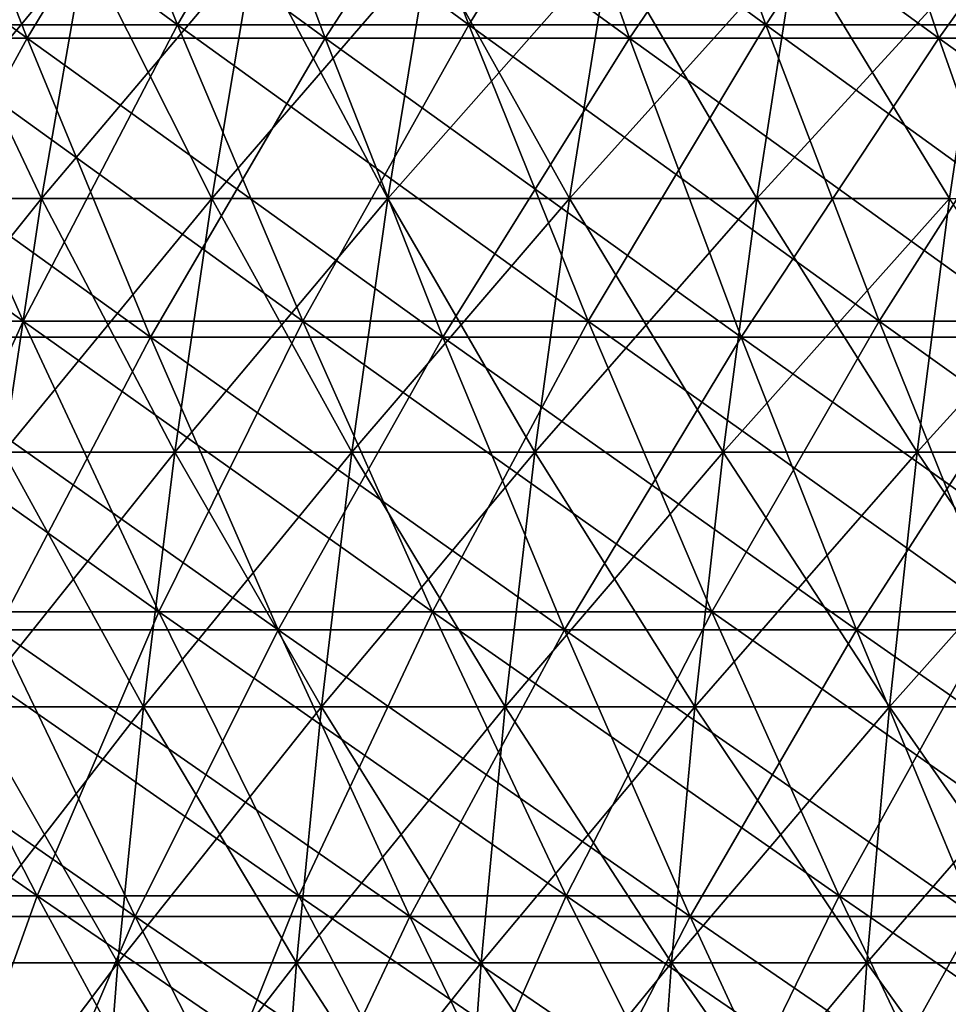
# Model space of a CAD drawing. Header units: millimetres. Extents: x -125 to 125, y -45 to 4025.
# Tile 263 of 656: x -56 to -48, y 3943 to 3952. Entities that reach past the tile are written whole.
import ezdxf

# ---------------------------------------------------------------- set-up
doc = ezdxf.new("R2010")
doc.units = ezdxf.units.MM
doc.header["$LTSCALE"] = 6.999206
for name, color, linetype in [('21', 7, 'CONTINUOUS'), ('22', 7, 'CONTINUOUS'), ('23', 7, 'CONTINUOUS'), ('24', 7, 'CONTINUOUS'), ('26', 7, 'CONTINUOUS'), ('27', 7, 'CONTINUOUS')]:
    doc.layers.add(name, color=color, linetype=linetype)

msp = doc.modelspace()

# ---------------------------------------------------------------- linework, layer by layer
at = {"layer": '21', "color": 7, "linetype": 'CONTINUOUS'}
for points in [[(-58.3971, 3951.4519, 82.4952), (-55.829, 3951.4519, 84.2544), (-59.4908, 3954.1261, 84.0401), (-58.3971, 3951.4519, 82.4952)], [(-59.4908, 3954.1261, 84.0401), (-55.829, 3951.4519, 84.2544), (-56.8745, 3954.1261, 85.8323), (-59.4908, 3954.1261, 84.0401)], [(-55.829, 3951.4519, 84.2544), (-53.2079, 3951.4519, 85.9337), (-56.8745, 3954.1261, 85.8323), (-55.829, 3951.4519, 84.2544)], [(-56.8745, 3954.1261, 85.8323), (-53.2079, 3951.4519, 85.9337), (-54.2044, 3954.1261, 87.543), (-56.8745, 3954.1261, 85.8323)], [(-53.2079, 3951.4519, 85.9337), (-50.5363, 3951.4519, 87.5315), (-54.2044, 3954.1261, 87.543), (-53.2079, 3951.4519, 85.9337)], [(-54.2044, 3954.1261, 87.543), (-50.5363, 3951.4519, 87.5315), (-51.4828, 3954.1261, 89.1708), (-54.2044, 3954.1261, 87.543)], [(-50.5363, 3951.4519, 87.5315), (-47.8168, 3951.4519, 89.0462), (-51.4828, 3954.1261, 89.1708), (-50.5363, 3951.4519, 87.5315)], [(-51.4828, 3954.1261, 89.1708), (-47.8168, 3951.4519, 89.0462), (-48.7123, 3954.1261, 90.7139), (-51.4828, 3954.1261, 89.1708)], [(-47.8168, 3951.4519, 89.0462), (-45.0519, 3951.4519, 90.4765), (-48.7123, 3954.1261, 90.7139), (-47.8168, 3951.4519, 89.0462)], [(-48.7123, 3954.1261, 90.7139), (-45.0519, 3951.4519, 90.4765), (-45.8957, 3954.1261, 92.1709), (-48.7123, 3954.1261, 90.7139)], [(-57.2633, 3948.8281, 80.8935), (-54.745, 3948.8281, 82.6186), (-58.3971, 3951.4519, 82.4952), (-57.2633, 3948.8281, 80.8935)], [(-58.3971, 3951.4519, 82.4952), (-54.745, 3948.8281, 82.6186), (-55.829, 3951.4519, 84.2544), (-58.3971, 3951.4519, 82.4952)], [(-54.745, 3948.8281, 82.6186), (-52.1748, 3948.8281, 84.2653), (-55.829, 3951.4519, 84.2544), (-54.745, 3948.8281, 82.6186)], [(-55.829, 3951.4519, 84.2544), (-52.1748, 3948.8281, 84.2653), (-53.2079, 3951.4519, 85.9337), (-55.829, 3951.4519, 84.2544)], [(-52.1748, 3948.8281, 84.2653), (-49.5551, 3948.8281, 85.832), (-53.2079, 3951.4519, 85.9337), (-52.1748, 3948.8281, 84.2653)], [(-53.2079, 3951.4519, 85.9337), (-49.5551, 3948.8281, 85.832), (-50.5363, 3951.4519, 87.5315), (-53.2079, 3951.4519, 85.9337)], [(-49.5551, 3948.8281, 85.832), (-46.8884, 3948.8281, 87.3174), (-50.5363, 3951.4519, 87.5315), (-49.5551, 3948.8281, 85.832)], [(-50.5363, 3951.4519, 87.5315), (-46.8884, 3948.8281, 87.3174), (-47.8168, 3951.4519, 89.0462), (-50.5363, 3951.4519, 87.5315)], [(-46.8884, 3948.8281, 87.3174), (-44.1773, 3948.8281, 88.7199), (-47.8168, 3951.4519, 89.0462), (-46.8884, 3948.8281, 87.3174)], [(-47.8168, 3951.4519, 89.0462), (-44.1773, 3948.8281, 88.7199), (-45.0519, 3951.4519, 90.4765), (-47.8168, 3951.4519, 89.0462)], [(-56.0902, 3946.2567, 79.2363), (-53.6235, 3946.2567, 80.926), (-57.2633, 3948.8281, 80.8935), (-56.0902, 3946.2567, 79.2363)], [(-57.2633, 3948.8281, 80.8935), (-53.6235, 3946.2567, 80.926), (-54.745, 3948.8281, 82.6186), (-57.2633, 3948.8281, 80.8935)], [(-53.6235, 3946.2567, 80.926), (-51.106, 3946.2567, 82.539), (-54.745, 3948.8281, 82.6186), (-53.6235, 3946.2567, 80.926)], [(-54.745, 3948.8281, 82.6186), (-51.106, 3946.2567, 82.539), (-52.1748, 3948.8281, 84.2653), (-54.745, 3948.8281, 82.6186)], [(-51.106, 3946.2567, 82.539), (-48.5399, 3946.2567, 84.0736), (-52.1748, 3948.8281, 84.2653), (-51.106, 3946.2567, 82.539)], [(-52.1748, 3948.8281, 84.2653), (-48.5399, 3946.2567, 84.0736), (-49.5551, 3948.8281, 85.832), (-52.1748, 3948.8281, 84.2653)], [(-48.5399, 3946.2567, 84.0736), (-45.9279, 3946.2567, 85.5285), (-49.5551, 3948.8281, 85.832), (-48.5399, 3946.2567, 84.0736)], [(-49.5551, 3948.8281, 85.832), (-45.9279, 3946.2567, 85.5285), (-46.8884, 3948.8281, 87.3174), (-49.5551, 3948.8281, 85.832)], [(-57.2399, 3943.7394, 75.7979), (-54.8785, 3943.7394, 77.5246), (-58.5037, 3946.2567, 77.4714), (-57.2399, 3943.7394, 75.7979)], [(-58.5037, 3946.2567, 77.4714), (-54.8785, 3943.7394, 77.5246), (-56.0902, 3946.2567, 79.2363), (-58.5037, 3946.2567, 77.4714)], [(-54.8785, 3943.7394, 77.5246), (-52.4651, 3943.7394, 79.1778), (-56.0902, 3946.2567, 79.2363), (-54.8785, 3943.7394, 77.5246)], [(-56.0902, 3946.2567, 79.2363), (-52.4651, 3943.7394, 79.1778), (-53.6235, 3946.2567, 80.926), (-56.0902, 3946.2567, 79.2363)], [(-52.4651, 3943.7394, 79.1778), (-50.002, 3943.7394, 80.7559), (-53.6235, 3946.2567, 80.926), (-52.4651, 3943.7394, 79.1778)], [(-53.6235, 3946.2567, 80.926), (-50.002, 3943.7394, 80.7559), (-51.106, 3946.2567, 82.539), (-53.6235, 3946.2567, 80.926)], [(-50.002, 3943.7394, 80.7559), (-47.4914, 3943.7394, 82.2575), (-51.106, 3946.2567, 82.539), (-50.002, 3943.7394, 80.7559)], [(-51.106, 3946.2567, 82.539), (-47.4914, 3943.7394, 82.2575), (-48.5399, 3946.2567, 84.0736), (-51.106, 3946.2567, 82.539)], [(-47.4914, 3943.7394, 82.2575), (-44.9357, 3943.7394, 83.6809), (-48.5399, 3946.2567, 84.0736), (-47.4914, 3943.7394, 82.2575)], [(-48.5399, 3946.2567, 84.0736), (-44.9357, 3943.7394, 83.6809), (-45.9279, 3946.2567, 85.5285), (-48.5399, 3946.2567, 84.0736)], [(-55.9368, 3941.2779, 74.0722), (-53.6292, 3941.2779, 75.7597), (-57.2399, 3943.7394, 75.7979), (-55.9368, 3941.2779, 74.0722)], [(-57.2399, 3943.7394, 75.7979), (-53.6292, 3941.2779, 75.7597), (-54.8785, 3943.7394, 77.5246), (-57.2399, 3943.7394, 75.7979)], [(-53.6292, 3941.2779, 75.7597), (-51.2707, 3941.2779, 77.3753), (-54.8785, 3943.7394, 77.5246), (-53.6292, 3941.2779, 75.7597)], [(-54.8785, 3943.7394, 77.5246), (-51.2707, 3941.2779, 77.3753), (-52.4651, 3943.7394, 79.1778), (-54.8785, 3943.7394, 77.5246)], [(-51.2707, 3941.2779, 77.3753), (-48.8636, 3941.2779, 78.9175), (-52.4651, 3943.7394, 79.1778), (-51.2707, 3941.2779, 77.3753)], [(-52.4651, 3943.7394, 79.1778), (-48.8636, 3941.2779, 78.9175), (-50.002, 3943.7394, 80.7559), (-52.4651, 3943.7394, 79.1778)], [(-48.8636, 3941.2779, 78.9175), (-46.4102, 3941.2779, 80.3848), (-50.002, 3943.7394, 80.7559), (-48.8636, 3941.2779, 78.9175)], [(-50.002, 3943.7394, 80.7559), (-46.4102, 3941.2779, 80.3848), (-47.4914, 3943.7394, 82.2575), (-50.002, 3943.7394, 80.7559)]]:
    msp.add_3dface(points, dxfattribs=at)
at = {"layer": '22', "color": 7, "linetype": 'CONTINUOUS'}
for points in [[(-55.829, 3951.4519, -84.2544), (-58.3971, 3951.4519, -82.4952), (-56.8745, 3954.1261, -85.8323), (-55.829, 3951.4519, -84.2544)], [(-54.2044, 3954.1261, -87.543), (-55.829, 3951.4519, -84.2544), (-56.8745, 3954.1261, -85.8323), (-54.2044, 3954.1261, -87.543)], [(-53.2079, 3951.4519, -85.9337), (-55.829, 3951.4519, -84.2544), (-54.2044, 3954.1261, -87.543), (-53.2079, 3951.4519, -85.9337)], [(-51.4828, 3954.1261, -89.1708), (-53.2079, 3951.4519, -85.9337), (-54.2044, 3954.1261, -87.543), (-51.4828, 3954.1261, -89.1708)], [(-50.5363, 3951.4519, -87.5315), (-53.2079, 3951.4519, -85.9337), (-51.4828, 3954.1261, -89.1708), (-50.5363, 3951.4519, -87.5315)], [(-48.7123, 3954.1261, -90.7139), (-50.5363, 3951.4519, -87.5315), (-51.4828, 3954.1261, -89.1708), (-48.7123, 3954.1261, -90.7139)], [(-47.8168, 3951.4519, -89.0462), (-50.5363, 3951.4519, -87.5315), (-48.7123, 3954.1261, -90.7139), (-47.8168, 3951.4519, -89.0462)], [(-45.8957, 3954.1261, -92.1709), (-47.8168, 3951.4519, -89.0462), (-48.7123, 3954.1261, -90.7139), (-45.8957, 3954.1261, -92.1709)], [(-45.0519, 3951.4519, -90.4765), (-47.8168, 3951.4519, -89.0462), (-45.8957, 3954.1261, -92.1709), (-45.0519, 3951.4519, -90.4765)], [(-55.829, 3951.4519, -84.2544), (-57.2633, 3948.8281, -80.8935), (-58.3971, 3951.4519, -82.4952), (-55.829, 3951.4519, -84.2544)], [(-54.745, 3948.8281, -82.6186), (-57.2633, 3948.8281, -80.8935), (-55.829, 3951.4519, -84.2544), (-54.745, 3948.8281, -82.6186)], [(-53.2079, 3951.4519, -85.9337), (-54.745, 3948.8281, -82.6186), (-55.829, 3951.4519, -84.2544), (-53.2079, 3951.4519, -85.9337)], [(-52.1748, 3948.8281, -84.2653), (-54.745, 3948.8281, -82.6186), (-53.2079, 3951.4519, -85.9337), (-52.1748, 3948.8281, -84.2653)], [(-50.5363, 3951.4519, -87.5315), (-52.1748, 3948.8281, -84.2653), (-53.2079, 3951.4519, -85.9337), (-50.5363, 3951.4519, -87.5315)], [(-49.5551, 3948.8281, -85.832), (-52.1748, 3948.8281, -84.2653), (-50.5363, 3951.4519, -87.5315), (-49.5551, 3948.8281, -85.832)], [(-47.8168, 3951.4519, -89.0462), (-49.5551, 3948.8281, -85.832), (-50.5363, 3951.4519, -87.5315), (-47.8168, 3951.4519, -89.0462)], [(-46.8884, 3948.8281, -87.3174), (-49.5551, 3948.8281, -85.832), (-47.8168, 3951.4519, -89.0462), (-46.8884, 3948.8281, -87.3174)], [(-45.0519, 3951.4519, -90.4765), (-46.8884, 3948.8281, -87.3174), (-47.8168, 3951.4519, -89.0462), (-45.0519, 3951.4519, -90.4765)], [(-54.745, 3948.8281, -82.6186), (-56.0902, 3946.2567, -79.2363), (-57.2633, 3948.8281, -80.8935), (-54.745, 3948.8281, -82.6186)], [(-53.6235, 3946.2567, -80.926), (-56.0902, 3946.2567, -79.2363), (-54.745, 3948.8281, -82.6186), (-53.6235, 3946.2567, -80.926)], [(-52.1748, 3948.8281, -84.2653), (-53.6235, 3946.2567, -80.926), (-54.745, 3948.8281, -82.6186), (-52.1748, 3948.8281, -84.2653)], [(-51.106, 3946.2567, -82.539), (-53.6235, 3946.2567, -80.926), (-52.1748, 3948.8281, -84.2653), (-51.106, 3946.2567, -82.539)], [(-49.5551, 3948.8281, -85.832), (-51.106, 3946.2567, -82.539), (-52.1748, 3948.8281, -84.2653), (-49.5551, 3948.8281, -85.832)], [(-48.5399, 3946.2567, -84.0736), (-51.106, 3946.2567, -82.539), (-49.5551, 3948.8281, -85.832), (-48.5399, 3946.2567, -84.0736)], [(-46.8884, 3948.8281, -87.3174), (-48.5399, 3946.2567, -84.0736), (-49.5551, 3948.8281, -85.832), (-46.8884, 3948.8281, -87.3174)], [(-45.9279, 3946.2567, -85.5285), (-48.5399, 3946.2567, -84.0736), (-46.8884, 3948.8281, -87.3174), (-45.9279, 3946.2567, -85.5285)], [(-54.8785, 3943.7394, -77.5246), (-57.2399, 3943.7394, -75.7979), (-56.0902, 3946.2567, -79.2363), (-54.8785, 3943.7394, -77.5246)], [(-53.6235, 3946.2567, -80.926), (-54.8785, 3943.7394, -77.5246), (-56.0902, 3946.2567, -79.2363), (-53.6235, 3946.2567, -80.926)], [(-52.4651, 3943.7394, -79.1778), (-54.8785, 3943.7394, -77.5246), (-53.6235, 3946.2567, -80.926), (-52.4651, 3943.7394, -79.1778)], [(-51.106, 3946.2567, -82.539), (-52.4651, 3943.7394, -79.1778), (-53.6235, 3946.2567, -80.926), (-51.106, 3946.2567, -82.539)], [(-50.002, 3943.7394, -80.7559), (-52.4651, 3943.7394, -79.1778), (-51.106, 3946.2567, -82.539), (-50.002, 3943.7394, -80.7559)], [(-48.5399, 3946.2567, -84.0736), (-50.002, 3943.7394, -80.7559), (-51.106, 3946.2567, -82.539), (-48.5399, 3946.2567, -84.0736)], [(-47.4914, 3943.7394, -82.2575), (-50.002, 3943.7394, -80.7559), (-48.5399, 3946.2567, -84.0736), (-47.4914, 3943.7394, -82.2575)], [(-45.9279, 3946.2567, -85.5285), (-47.4914, 3943.7394, -82.2575), (-48.5399, 3946.2567, -84.0736), (-45.9279, 3946.2567, -85.5285)], [(-54.8785, 3943.7394, -77.5246), (-55.9368, 3941.2779, -74.0722), (-57.2399, 3943.7394, -75.7979), (-54.8785, 3943.7394, -77.5246)], [(-53.6292, 3941.2779, -75.7597), (-55.9368, 3941.2779, -74.0722), (-54.8785, 3943.7394, -77.5246), (-53.6292, 3941.2779, -75.7597)], [(-52.4651, 3943.7394, -79.1778), (-53.6292, 3941.2779, -75.7597), (-54.8785, 3943.7394, -77.5246), (-52.4651, 3943.7394, -79.1778)], [(-51.2707, 3941.2779, -77.3753), (-53.6292, 3941.2779, -75.7597), (-52.4651, 3943.7394, -79.1778), (-51.2707, 3941.2779, -77.3753)], [(-50.002, 3943.7394, -80.7559), (-51.2707, 3941.2779, -77.3753), (-52.4651, 3943.7394, -79.1778), (-50.002, 3943.7394, -80.7559)], [(-48.8636, 3941.2779, -78.9175), (-51.2707, 3941.2779, -77.3753), (-50.002, 3943.7394, -80.7559), (-48.8636, 3941.2779, -78.9175)], [(-47.4914, 3943.7394, -82.2575), (-48.8636, 3941.2779, -78.9175), (-50.002, 3943.7394, -80.7559), (-47.4914, 3943.7394, -82.2575)], [(-46.4102, 3941.2779, -80.3848), (-48.8636, 3941.2779, -78.9175), (-47.4914, 3943.7394, -82.2575), (-46.4102, 3941.2779, -80.3848)]]:
    msp.add_3dface(points, dxfattribs=at)
at = {"layer": '23', "color": 7, "linetype": 'CONTINUOUS'}
for points in [[(-57.0129, 3951.5707, -80.5398), (-54.5057, 3951.5707, -82.2573), (-58.1235, 3954.2269, -82.1086), (-57.0129, 3951.5707, -80.5398)], [(-58.1235, 3954.2269, -82.1086), (-54.5057, 3951.5707, -82.2573), (-55.5674, 3954.2269, -83.8596), (-58.1235, 3954.2269, -82.1086)], [(-54.5057, 3951.5707, -82.2573), (-51.9467, 3951.5707, -83.8968), (-55.5674, 3954.2269, -83.8596), (-54.5057, 3951.5707, -82.2573)], [(-55.5674, 3954.2269, -83.8596), (-51.9467, 3951.5707, -83.8968), (-52.9586, 3954.2269, -85.531), (-55.5674, 3954.2269, -83.8596)], [(-51.9467, 3951.5707, -83.8968), (-49.3385, 3951.5707, -85.4567), (-52.9586, 3954.2269, -85.531), (-51.9467, 3951.5707, -83.8968)], [(-52.9586, 3954.2269, -85.531), (-49.3385, 3951.5707, -85.4567), (-50.2995, 3954.2269, -87.1213), (-52.9586, 3954.2269, -85.531)], [(-49.3385, 3951.5707, -85.4567), (-46.6834, 3951.5707, -86.9356), (-50.2995, 3954.2269, -87.1213), (-49.3385, 3951.5707, -85.4567)], [(-50.2995, 3954.2269, -87.1213), (-46.6834, 3951.5707, -86.9356), (-47.5928, 3954.2269, -88.629), (-50.2995, 3954.2269, -87.1213)], [(-58.2655, 3948.9667, -77.1561), (-55.8619, 3948.9667, -78.9138), (-59.4661, 3951.5707, -78.7459), (-58.2655, 3948.9667, -77.1561)], [(-59.4661, 3951.5707, -78.7459), (-55.8619, 3948.9667, -78.9138), (-57.0129, 3951.5707, -80.5398), (-59.4661, 3951.5707, -78.7459)], [(-55.8619, 3948.9667, -78.9138), (-53.4052, 3948.9667, -80.5966), (-57.0129, 3951.5707, -80.5398), (-55.8619, 3948.9667, -78.9138)], [(-57.0129, 3951.5707, -80.5398), (-53.4052, 3948.9667, -80.5966), (-54.5057, 3951.5707, -82.2573), (-57.0129, 3951.5707, -80.5398)], [(-53.4052, 3948.9667, -80.5966), (-50.8979, 3948.9667, -82.203), (-54.5057, 3951.5707, -82.2573), (-53.4052, 3948.9667, -80.5966)], [(-54.5057, 3951.5707, -82.2573), (-50.8979, 3948.9667, -82.203), (-51.9467, 3951.5707, -83.8968), (-54.5057, 3951.5707, -82.2573)], [(-50.8979, 3948.9667, -82.203), (-48.3423, 3948.9667, -83.7314), (-51.9467, 3951.5707, -83.8968), (-50.8979, 3948.9667, -82.203)], [(-51.9467, 3951.5707, -83.8968), (-48.3423, 3948.9667, -83.7314), (-49.3385, 3951.5707, -85.4567), (-51.9467, 3951.5707, -83.8968)], [(-48.3423, 3948.9667, -83.7314), (-45.7409, 3948.9667, -85.1804), (-49.3385, 3951.5707, -85.4567), (-48.3423, 3948.9667, -83.7314)], [(-49.3385, 3951.5707, -85.4567), (-45.7409, 3948.9667, -85.1804), (-46.6834, 3951.5707, -86.9356), (-49.3385, 3951.5707, -85.4567)], [(-57.0236, 3946.4167, -75.5114), (-54.6711, 3946.4167, -77.2316), (-58.2655, 3948.9667, -77.1561), (-57.0236, 3946.4167, -75.5114)], [(-58.2655, 3948.9667, -77.1561), (-54.6711, 3946.4167, -77.2316), (-55.8619, 3948.9667, -78.9138), (-58.2655, 3948.9667, -77.1561)], [(-54.6711, 3946.4167, -77.2316), (-52.2669, 3946.4167, -78.8786), (-55.8619, 3948.9667, -78.9138), (-54.6711, 3946.4167, -77.2316)], [(-55.8619, 3948.9667, -78.9138), (-52.2669, 3946.4167, -78.8786), (-53.4052, 3948.9667, -80.5966), (-55.8619, 3948.9667, -78.9138)], [(-52.2669, 3946.4167, -78.8786), (-49.813, 3946.4167, -80.4508), (-53.4052, 3948.9667, -80.5966), (-52.2669, 3946.4167, -78.8786)], [(-53.4052, 3948.9667, -80.5966), (-49.813, 3946.4167, -80.4508), (-50.8979, 3948.9667, -82.203), (-53.4052, 3948.9667, -80.5966)], [(-49.813, 3946.4167, -80.4508), (-47.3119, 3946.4167, -81.9466), (-50.8979, 3948.9667, -82.203), (-49.813, 3946.4167, -80.4508)], [(-50.8979, 3948.9667, -82.203), (-47.3119, 3946.4167, -81.9466), (-48.3423, 3948.9667, -83.7314), (-50.8979, 3948.9667, -82.203)], [(-47.3119, 3946.4167, -81.9466), (-44.7659, 3946.4167, -83.3647), (-48.3423, 3948.9667, -83.7314), (-47.3119, 3946.4167, -81.9466)], [(-48.3423, 3948.9667, -83.7314), (-44.7659, 3946.4167, -83.3647), (-45.7409, 3948.9667, -85.1804), (-48.3423, 3948.9667, -83.7314)], [(-57.9877, 3943.9225, -72.0615), (-55.7411, 3943.9225, -73.8131), (-59.3219, 3946.4167, -73.7195), (-57.9877, 3943.9225, -72.0615)], [(-59.3219, 3946.4167, -73.7195), (-55.7411, 3943.9225, -73.8131), (-57.0236, 3946.4167, -75.5114), (-59.3219, 3946.4167, -73.7195)], [(-55.7411, 3943.9225, -73.8131), (-53.4415, 3943.9225, -75.4946), (-57.0236, 3946.4167, -75.5114), (-55.7411, 3943.9225, -73.8131)], [(-57.0236, 3946.4167, -75.5114), (-53.4415, 3943.9225, -75.4946), (-54.6711, 3946.4167, -77.2316), (-57.0236, 3946.4167, -75.5114)], [(-53.4415, 3943.9225, -75.4946), (-51.0913, 3943.9225, -77.1046), (-54.6711, 3946.4167, -77.2316), (-53.4415, 3943.9225, -75.4946)], [(-54.6711, 3946.4167, -77.2316), (-51.0913, 3943.9225, -77.1046), (-52.2669, 3946.4167, -78.8786), (-54.6711, 3946.4167, -77.2316)], [(-51.0913, 3943.9225, -77.1046), (-48.6927, 3943.9225, -78.6414), (-52.2669, 3946.4167, -78.8786), (-51.0913, 3943.9225, -77.1046)], [(-52.2669, 3946.4167, -78.8786), (-48.6927, 3943.9225, -78.6414), (-49.813, 3946.4167, -80.4508), (-52.2669, 3946.4167, -78.8786)], [(-48.6927, 3943.9225, -78.6414), (-46.2478, 3943.9225, -80.1036), (-49.813, 3946.4167, -80.4508), (-48.6927, 3943.9225, -78.6414)], [(-49.813, 3946.4167, -80.4508), (-46.2478, 3943.9225, -80.1036), (-47.3119, 3946.4167, -81.9466), (-49.813, 3946.4167, -80.4508)], [(-56.6123, 3941.486, -70.3523), (-54.419, 3941.486, -72.0623), (-57.9877, 3943.9225, -72.0615), (-56.6123, 3941.486, -70.3523)], [(-57.9877, 3943.9225, -72.0615), (-54.419, 3941.486, -72.0623), (-55.7411, 3943.9225, -73.8131), (-57.9877, 3943.9225, -72.0615)], [(-54.419, 3941.486, -72.0623), (-52.174, 3941.486, -73.704), (-55.7411, 3943.9225, -73.8131), (-54.419, 3941.486, -72.0623)], [(-55.7411, 3943.9225, -73.8131), (-52.174, 3941.486, -73.704), (-53.4415, 3943.9225, -75.4946), (-55.7411, 3943.9225, -73.8131)], [(-52.174, 3941.486, -73.704), (-49.8795, 3941.486, -75.2757), (-53.4415, 3943.9225, -75.4946), (-52.174, 3941.486, -73.704)], [(-53.4415, 3943.9225, -75.4946), (-49.8795, 3941.486, -75.2757), (-51.0913, 3943.9225, -77.1046), (-53.4415, 3943.9225, -75.4946)], [(-49.8795, 3941.486, -75.2757), (-47.5377, 3941.486, -76.7761), (-51.0913, 3943.9225, -77.1046), (-49.8795, 3941.486, -75.2757)], [(-51.0913, 3943.9225, -77.1046), (-47.5377, 3941.486, -76.7761), (-48.6927, 3943.9225, -78.6414), (-51.0913, 3943.9225, -77.1046)], [(-47.5377, 3941.486, -76.7761), (-45.1509, 3941.486, -78.2036), (-48.6927, 3943.9225, -78.6414), (-47.5377, 3941.486, -76.7761)], [(-48.6927, 3943.9225, -78.6414), (-45.1509, 3941.486, -78.2036), (-46.2478, 3943.9225, -80.1036), (-48.6927, 3943.9225, -78.6414)]]:
    msp.add_3dface(points, dxfattribs=at)
at = {"layer": '24', "color": 7, "linetype": 'CONTINUOUS'}
for points in [[(-55.5674, 3954.2269, 83.8596), (-57.0129, 3951.5707, 80.5398), (-58.1235, 3954.2269, 82.1086), (-55.5674, 3954.2269, 83.8596)], [(-54.5057, 3951.5707, 82.2573), (-57.0129, 3951.5707, 80.5398), (-55.5674, 3954.2269, 83.8596), (-54.5057, 3951.5707, 82.2573)], [(-52.9586, 3954.2269, 85.531), (-54.5057, 3951.5707, 82.2573), (-55.5674, 3954.2269, 83.8596), (-52.9586, 3954.2269, 85.531)], [(-51.9467, 3951.5707, 83.8968), (-54.5057, 3951.5707, 82.2573), (-52.9586, 3954.2269, 85.531), (-51.9467, 3951.5707, 83.8968)], [(-50.2995, 3954.2269, 87.1213), (-51.9467, 3951.5707, 83.8968), (-52.9586, 3954.2269, 85.531), (-50.2995, 3954.2269, 87.1213)], [(-49.3385, 3951.5707, 85.4567), (-51.9467, 3951.5707, 83.8968), (-50.2995, 3954.2269, 87.1213), (-49.3385, 3951.5707, 85.4567)], [(-47.5928, 3954.2269, 88.629), (-49.3385, 3951.5707, 85.4567), (-50.2995, 3954.2269, 87.1213), (-47.5928, 3954.2269, 88.629)], [(-46.6834, 3951.5707, 86.9356), (-49.3385, 3951.5707, 85.4567), (-47.5928, 3954.2269, 88.629), (-46.6834, 3951.5707, 86.9356)], [(-55.8619, 3948.9667, 78.9138), (-58.2655, 3948.9667, 77.1561), (-57.0129, 3951.5707, 80.5398), (-55.8619, 3948.9667, 78.9138)], [(-54.5057, 3951.5707, 82.2573), (-55.8619, 3948.9667, 78.9138), (-57.0129, 3951.5707, 80.5398), (-54.5057, 3951.5707, 82.2573)], [(-53.4052, 3948.9667, 80.5966), (-55.8619, 3948.9667, 78.9138), (-54.5057, 3951.5707, 82.2573), (-53.4052, 3948.9667, 80.5966)], [(-51.9467, 3951.5707, 83.8968), (-53.4052, 3948.9667, 80.5966), (-54.5057, 3951.5707, 82.2573), (-51.9467, 3951.5707, 83.8968)], [(-50.8979, 3948.9667, 82.203), (-53.4052, 3948.9667, 80.5966), (-51.9467, 3951.5707, 83.8968), (-50.8979, 3948.9667, 82.203)], [(-49.3385, 3951.5707, 85.4567), (-50.8979, 3948.9667, 82.203), (-51.9467, 3951.5707, 83.8968), (-49.3385, 3951.5707, 85.4567)], [(-48.3423, 3948.9667, 83.7314), (-50.8979, 3948.9667, 82.203), (-49.3385, 3951.5707, 85.4567), (-48.3423, 3948.9667, 83.7314)], [(-46.6834, 3951.5707, 86.9356), (-48.3423, 3948.9667, 83.7314), (-49.3385, 3951.5707, 85.4567), (-46.6834, 3951.5707, 86.9356)], [(-45.7409, 3948.9667, 85.1804), (-48.3423, 3948.9667, 83.7314), (-46.6834, 3951.5707, 86.9356), (-45.7409, 3948.9667, 85.1804)], [(-55.8619, 3948.9667, 78.9138), (-57.0236, 3946.4167, 75.5114), (-58.2655, 3948.9667, 77.1561), (-55.8619, 3948.9667, 78.9138)], [(-54.6711, 3946.4167, 77.2316), (-57.0236, 3946.4167, 75.5114), (-55.8619, 3948.9667, 78.9138), (-54.6711, 3946.4167, 77.2316)], [(-53.4052, 3948.9667, 80.5966), (-54.6711, 3946.4167, 77.2316), (-55.8619, 3948.9667, 78.9138), (-53.4052, 3948.9667, 80.5966)], [(-52.2669, 3946.4167, 78.8786), (-54.6711, 3946.4167, 77.2316), (-53.4052, 3948.9667, 80.5966), (-52.2669, 3946.4167, 78.8786)], [(-50.8979, 3948.9667, 82.203), (-52.2669, 3946.4167, 78.8786), (-53.4052, 3948.9667, 80.5966), (-50.8979, 3948.9667, 82.203)], [(-49.813, 3946.4167, 80.4508), (-52.2669, 3946.4167, 78.8786), (-50.8979, 3948.9667, 82.203), (-49.813, 3946.4167, 80.4508)], [(-48.3423, 3948.9667, 83.7314), (-49.813, 3946.4167, 80.4508), (-50.8979, 3948.9667, 82.203), (-48.3423, 3948.9667, 83.7314)], [(-47.3119, 3946.4167, 81.9466), (-49.813, 3946.4167, 80.4508), (-48.3423, 3948.9667, 83.7314), (-47.3119, 3946.4167, 81.9466)], [(-45.7409, 3948.9667, 85.1804), (-47.3119, 3946.4167, 81.9466), (-48.3423, 3948.9667, 83.7314), (-45.7409, 3948.9667, 85.1804)], [(-55.7411, 3943.9225, 73.8131), (-57.9877, 3943.9225, 72.0615), (-57.0236, 3946.4167, 75.5114), (-55.7411, 3943.9225, 73.8131)], [(-54.6711, 3946.4167, 77.2316), (-55.7411, 3943.9225, 73.8131), (-57.0236, 3946.4167, 75.5114), (-54.6711, 3946.4167, 77.2316)], [(-53.4415, 3943.9225, 75.4946), (-55.7411, 3943.9225, 73.8131), (-54.6711, 3946.4167, 77.2316), (-53.4415, 3943.9225, 75.4946)], [(-52.2669, 3946.4167, 78.8786), (-53.4415, 3943.9225, 75.4946), (-54.6711, 3946.4167, 77.2316), (-52.2669, 3946.4167, 78.8786)], [(-51.0913, 3943.9225, 77.1046), (-53.4415, 3943.9225, 75.4946), (-52.2669, 3946.4167, 78.8786), (-51.0913, 3943.9225, 77.1046)], [(-49.813, 3946.4167, 80.4508), (-51.0913, 3943.9225, 77.1046), (-52.2669, 3946.4167, 78.8786), (-49.813, 3946.4167, 80.4508)], [(-48.6927, 3943.9225, 78.6414), (-51.0913, 3943.9225, 77.1046), (-49.813, 3946.4167, 80.4508), (-48.6927, 3943.9225, 78.6414)], [(-47.3119, 3946.4167, 81.9466), (-48.6927, 3943.9225, 78.6414), (-49.813, 3946.4167, 80.4508), (-47.3119, 3946.4167, 81.9466)], [(-46.2478, 3943.9225, 80.1036), (-48.6927, 3943.9225, 78.6414), (-47.3119, 3946.4167, 81.9466), (-46.2478, 3943.9225, 80.1036)], [(-55.7411, 3943.9225, 73.8131), (-56.6123, 3941.486, 70.3523), (-57.9877, 3943.9225, 72.0615), (-55.7411, 3943.9225, 73.8131)], [(-54.419, 3941.486, 72.0623), (-56.6123, 3941.486, 70.3523), (-55.7411, 3943.9225, 73.8131), (-54.419, 3941.486, 72.0623)], [(-53.4415, 3943.9225, 75.4946), (-54.419, 3941.486, 72.0623), (-55.7411, 3943.9225, 73.8131), (-53.4415, 3943.9225, 75.4946)], [(-52.174, 3941.486, 73.704), (-54.419, 3941.486, 72.0623), (-53.4415, 3943.9225, 75.4946), (-52.174, 3941.486, 73.704)], [(-51.0913, 3943.9225, 77.1046), (-52.174, 3941.486, 73.704), (-53.4415, 3943.9225, 75.4946), (-51.0913, 3943.9225, 77.1046)], [(-49.8795, 3941.486, 75.2757), (-52.174, 3941.486, 73.704), (-51.0913, 3943.9225, 77.1046), (-49.8795, 3941.486, 75.2757)], [(-48.6927, 3943.9225, 78.6414), (-49.8795, 3941.486, 75.2757), (-51.0913, 3943.9225, 77.1046), (-48.6927, 3943.9225, 78.6414)], [(-47.5377, 3941.486, 76.7761), (-49.8795, 3941.486, 75.2757), (-48.6927, 3943.9225, 78.6414), (-47.5377, 3941.486, 76.7761)], [(-46.2478, 3943.9225, 80.1036), (-47.5377, 3941.486, 76.7761), (-48.6927, 3943.9225, 78.6414), (-46.2478, 3943.9225, 80.1036)]]:
    msp.add_3dface(points, dxfattribs=at)
at = {"layer": '26', "color": 7, "linetype": 'CONTINUOUS'}
for points in [[(-57.1459, 3950.0436, 45.9851), (-55.7026, 3950.0436, 47.7231), (-56.7513, 3952.2541, 45.6676), (-57.1459, 3950.0436, 45.9851)], [(-56.7513, 3952.2541, 45.6676), (-55.7026, 3950.0436, 47.7231), (-55.318, 3952.2541, 47.3936), (-56.7513, 3952.2541, 45.6676)], [(-55.7026, 3950.0436, 47.7231), (-54.2066, 3950.0436, 49.4158), (-55.318, 3952.2541, 47.3936), (-55.7026, 3950.0436, 47.7231)], [(-55.318, 3952.2541, 47.3936), (-54.2066, 3950.0436, 49.4158), (-53.8323, 3952.2541, 49.0746), (-55.318, 3952.2541, 47.3936)], [(-54.2066, 3950.0436, 49.4158), (-52.6591, 3950.0436, 51.0617), (-53.8323, 3952.2541, 49.0746), (-54.2066, 3950.0436, 49.4158)], [(-53.8323, 3952.2541, 49.0746), (-52.6591, 3950.0436, 51.0617), (-52.2955, 3952.2541, 50.7091), (-53.8323, 3952.2541, 49.0746)], [(-52.6591, 3950.0436, 51.0617), (-51.0617, 3950.0436, 52.6591), (-52.2955, 3952.2541, 50.7091), (-52.6591, 3950.0436, 51.0617)], [(-52.2955, 3952.2541, 50.7091), (-51.0617, 3950.0436, 52.6591), (-50.7091, 3952.2541, 52.2955), (-52.2955, 3952.2541, 50.7091)], [(-51.0617, 3950.0436, 52.6591), (-49.4158, 3950.0436, 54.2066), (-50.7091, 3952.2541, 52.2955), (-51.0617, 3950.0436, 52.6591)], [(-50.7091, 3952.2541, 52.2955), (-49.4158, 3950.0436, 54.2066), (-49.0746, 3952.2541, 53.8323), (-50.7091, 3952.2541, 52.2955)], [(-49.4158, 3950.0436, 54.2066), (-47.7231, 3950.0436, 55.7026), (-49.0746, 3952.2541, 53.8323), (-49.4158, 3950.0436, 54.2066)], [(-49.0746, 3952.2541, 53.8323), (-47.7231, 3950.0436, 55.7026), (-47.3936, 3952.2541, 55.318), (-49.0746, 3952.2541, 53.8323)], [(-57.1459, 3950.0436, 45.9851), (-56.0363, 3947.8188, 48.009), (-55.7026, 3950.0436, 47.7231), (-57.1459, 3950.0436, 45.9851)], [(-56.0363, 3947.8188, 48.009), (-54.5313, 3947.8188, 49.7119), (-55.7026, 3950.0436, 47.7231), (-56.0363, 3947.8188, 48.009)], [(-55.7026, 3950.0436, 47.7231), (-54.5313, 3947.8188, 49.7119), (-54.2066, 3950.0436, 49.4158), (-55.7026, 3950.0436, 47.7231)], [(-54.5313, 3947.8188, 49.7119), (-52.9746, 3947.8188, 51.3676), (-54.2066, 3950.0436, 49.4158), (-54.5313, 3947.8188, 49.7119)], [(-54.2066, 3950.0436, 49.4158), (-52.9746, 3947.8188, 51.3676), (-52.6591, 3950.0436, 51.0617), (-54.2066, 3950.0436, 49.4158)], [(-52.9746, 3947.8188, 51.3676), (-51.3676, 3947.8188, 52.9746), (-52.6591, 3950.0436, 51.0617), (-52.9746, 3947.8188, 51.3676)], [(-52.6591, 3950.0436, 51.0617), (-51.3676, 3947.8188, 52.9746), (-51.0617, 3950.0436, 52.6591), (-52.6591, 3950.0436, 51.0617)], [(-51.3676, 3947.8188, 52.9746), (-49.7119, 3947.8188, 54.5313), (-51.0617, 3950.0436, 52.6591), (-51.3676, 3947.8188, 52.9746)], [(-51.0617, 3950.0436, 52.6591), (-49.7119, 3947.8188, 54.5313), (-49.4158, 3950.0436, 54.2066), (-51.0617, 3950.0436, 52.6591)], [(-49.7119, 3947.8188, 54.5313), (-48.009, 3947.8188, 56.0363), (-49.4158, 3950.0436, 54.2066), (-49.7119, 3947.8188, 54.5313)], [(-49.4158, 3950.0436, 54.2066), (-48.009, 3947.8188, 56.0363), (-47.7231, 3950.0436, 55.7026), (-49.4158, 3950.0436, 54.2066)], [(-48.009, 3947.8188, 56.0363), (-46.2606, 3947.8188, 57.4882), (-47.7231, 3950.0436, 55.7026), (-48.009, 3947.8188, 56.0363)], [(-56.3188, 3945.5818, 48.251), (-54.8062, 3945.5818, 49.9625), (-56.0363, 3947.8188, 48.009), (-56.3188, 3945.5818, 48.251)], [(-56.0363, 3947.8188, 48.009), (-54.8062, 3945.5818, 49.9625), (-54.5313, 3947.8188, 49.7119), (-56.0363, 3947.8188, 48.009)], [(-54.8062, 3945.5818, 49.9625), (-53.2416, 3945.5818, 51.6265), (-54.5313, 3947.8188, 49.7119), (-54.8062, 3945.5818, 49.9625)], [(-54.5313, 3947.8188, 49.7119), (-53.2416, 3945.5818, 51.6265), (-52.9746, 3947.8188, 51.3676), (-54.5313, 3947.8188, 49.7119)], [(-53.2416, 3945.5818, 51.6265), (-51.6265, 3945.5818, 53.2416), (-52.9746, 3947.8188, 51.3676), (-53.2416, 3945.5818, 51.6265)], [(-52.9746, 3947.8188, 51.3676), (-51.6265, 3945.5818, 53.2416), (-51.3676, 3947.8188, 52.9746), (-52.9746, 3947.8188, 51.3676)], [(-51.6265, 3945.5818, 53.2416), (-49.9625, 3945.5818, 54.8062), (-51.3676, 3947.8188, 52.9746), (-51.6265, 3945.5818, 53.2416)], [(-51.3676, 3947.8188, 52.9746), (-49.9625, 3945.5818, 54.8062), (-49.7119, 3947.8188, 54.5313), (-51.3676, 3947.8188, 52.9746)], [(-49.9625, 3945.5818, 54.8062), (-48.251, 3945.5818, 56.3188), (-49.7119, 3947.8188, 54.5313), (-49.9625, 3945.5818, 54.8062)], [(-49.7119, 3947.8188, 54.5313), (-48.251, 3945.5818, 56.3188), (-48.009, 3947.8188, 56.0363), (-49.7119, 3947.8188, 54.5313)], [(-48.251, 3945.5818, 56.3188), (-46.4938, 3945.5818, 57.778), (-48.009, 3947.8188, 56.0363), (-48.251, 3945.5818, 56.3188)], [(-48.009, 3947.8188, 56.0363), (-46.4938, 3945.5818, 57.778), (-46.2606, 3947.8188, 57.4882), (-48.009, 3947.8188, 56.0363)], [(-56.5498, 3943.3345, 48.4489), (-55.031, 3943.3345, 50.1674), (-56.3188, 3945.5818, 48.251), (-56.5498, 3943.3345, 48.4489)], [(-56.3188, 3945.5818, 48.251), (-55.031, 3943.3345, 50.1674), (-54.8062, 3945.5818, 49.9625), (-56.3188, 3945.5818, 48.251)], [(-55.031, 3943.3345, 50.1674), (-53.46, 3943.3345, 51.8383), (-54.8062, 3945.5818, 49.9625), (-55.031, 3943.3345, 50.1674)], [(-54.8062, 3945.5818, 49.9625), (-53.46, 3943.3345, 51.8383), (-53.2416, 3945.5818, 51.6265), (-54.8062, 3945.5818, 49.9625)], [(-53.46, 3943.3345, 51.8383), (-51.8383, 3943.3345, 53.46), (-53.2416, 3945.5818, 51.6265), (-53.46, 3943.3345, 51.8383)], [(-53.2416, 3945.5818, 51.6265), (-51.8383, 3943.3345, 53.46), (-51.6265, 3945.5818, 53.2416), (-53.2416, 3945.5818, 51.6265)], [(-51.8383, 3943.3345, 53.46), (-50.1674, 3943.3345, 55.031), (-51.6265, 3945.5818, 53.2416), (-51.8383, 3943.3345, 53.46)], [(-51.6265, 3945.5818, 53.2416), (-50.1674, 3943.3345, 55.031), (-49.9625, 3945.5818, 54.8062), (-51.6265, 3945.5818, 53.2416)], [(-50.1674, 3943.3345, 55.031), (-48.4489, 3943.3345, 56.5498), (-49.9625, 3945.5818, 54.8062), (-50.1674, 3943.3345, 55.031)], [(-49.9625, 3945.5818, 54.8062), (-48.4489, 3943.3345, 56.5498), (-48.251, 3945.5818, 56.3188), (-49.9625, 3945.5818, 54.8062)], [(-48.4489, 3943.3345, 56.5498), (-46.6845, 3943.3345, 58.015), (-48.251, 3945.5818, 56.3188), (-48.4489, 3943.3345, 56.5498)], [(-48.251, 3945.5818, 56.3188), (-46.6845, 3943.3345, 58.015), (-46.4938, 3945.5818, 57.778), (-48.251, 3945.5818, 56.3188)], [(-56.7291, 3941.0791, 48.6025), (-55.2054, 3941.0791, 50.3264), (-56.5498, 3943.3345, 48.4489), (-56.7291, 3941.0791, 48.6025)], [(-56.5498, 3943.3345, 48.4489), (-55.2054, 3941.0791, 50.3264), (-55.031, 3943.3345, 50.1674), (-56.5498, 3943.3345, 48.4489)], [(-55.2054, 3941.0791, 50.3264), (-53.6295, 3941.0791, 52.0026), (-55.031, 3943.3345, 50.1674), (-55.2054, 3941.0791, 50.3264)], [(-55.031, 3943.3345, 50.1674), (-53.6295, 3941.0791, 52.0026), (-53.46, 3943.3345, 51.8383), (-55.031, 3943.3345, 50.1674)], [(-53.6295, 3941.0791, 52.0026), (-52.0026, 3941.0791, 53.6295), (-53.46, 3943.3345, 51.8383), (-53.6295, 3941.0791, 52.0026)], [(-53.46, 3943.3345, 51.8383), (-52.0026, 3941.0791, 53.6295), (-51.8383, 3943.3345, 53.46), (-53.46, 3943.3345, 51.8383)], [(-52.0026, 3941.0791, 53.6295), (-50.3264, 3941.0791, 55.2054), (-51.8383, 3943.3345, 53.46), (-52.0026, 3941.0791, 53.6295)], [(-51.8383, 3943.3345, 53.46), (-50.3264, 3941.0791, 55.2054), (-50.1674, 3943.3345, 55.031), (-51.8383, 3943.3345, 53.46)], [(-50.3264, 3941.0791, 55.2054), (-48.6025, 3941.0791, 56.7291), (-50.1674, 3943.3345, 55.031), (-50.3264, 3941.0791, 55.2054)], [(-50.1674, 3943.3345, 55.031), (-48.6025, 3941.0791, 56.7291), (-48.4489, 3943.3345, 56.5498), (-50.1674, 3943.3345, 55.031)], [(-48.6025, 3941.0791, 56.7291), (-46.8325, 3941.0791, 58.1989), (-48.4489, 3943.3345, 56.5498), (-48.6025, 3941.0791, 56.7291)], [(-48.4489, 3943.3345, 56.5498), (-46.8325, 3941.0791, 58.1989), (-46.6845, 3943.3345, 58.015), (-48.4489, 3943.3345, 56.5498)]]:
    msp.add_3dface(points, dxfattribs=at)
at = {"layer": '27', "color": 7, "linetype": 'CONTINUOUS'}
for points in [[(-55.7026, 3950.0436, -47.7231), (-57.1459, 3950.0436, -45.9851), (-55.318, 3952.2541, -47.3936), (-55.7026, 3950.0436, -47.7231)], [(-55.318, 3952.2541, -47.3936), (-57.1459, 3950.0436, -45.9851), (-56.7513, 3952.2541, -45.6676), (-55.318, 3952.2541, -47.3936)], [(-54.2066, 3950.0436, -49.4158), (-55.7026, 3950.0436, -47.7231), (-53.8323, 3952.2541, -49.0746), (-54.2066, 3950.0436, -49.4158)], [(-53.8323, 3952.2541, -49.0746), (-55.7026, 3950.0436, -47.7231), (-55.318, 3952.2541, -47.3936), (-53.8323, 3952.2541, -49.0746)], [(-52.6591, 3950.0436, -51.0617), (-54.2066, 3950.0436, -49.4158), (-52.2955, 3952.2541, -50.7091), (-52.6591, 3950.0436, -51.0617)], [(-52.2955, 3952.2541, -50.7091), (-54.2066, 3950.0436, -49.4158), (-53.8323, 3952.2541, -49.0746), (-52.2955, 3952.2541, -50.7091)], [(-51.0617, 3950.0436, -52.6591), (-52.6591, 3950.0436, -51.0617), (-50.7091, 3952.2541, -52.2955), (-51.0617, 3950.0436, -52.6591)], [(-50.7091, 3952.2541, -52.2955), (-52.6591, 3950.0436, -51.0617), (-52.2955, 3952.2541, -50.7091), (-50.7091, 3952.2541, -52.2955)], [(-49.4158, 3950.0436, -54.2066), (-51.0617, 3950.0436, -52.6591), (-49.0746, 3952.2541, -53.8323), (-49.4158, 3950.0436, -54.2066)], [(-49.0746, 3952.2541, -53.8323), (-51.0617, 3950.0436, -52.6591), (-50.7091, 3952.2541, -52.2955), (-49.0746, 3952.2541, -53.8323)], [(-47.7231, 3950.0436, -55.7026), (-49.4158, 3950.0436, -54.2066), (-47.3936, 3952.2541, -55.318), (-47.7231, 3950.0436, -55.7026)], [(-47.3936, 3952.2541, -55.318), (-49.4158, 3950.0436, -54.2066), (-49.0746, 3952.2541, -53.8323), (-47.3936, 3952.2541, -55.318)], [(-56.0363, 3947.8188, -48.009), (-57.4882, 3947.8188, -46.2606), (-55.7026, 3950.0436, -47.7231), (-56.0363, 3947.8188, -48.009)], [(-55.7026, 3950.0436, -47.7231), (-57.4882, 3947.8188, -46.2606), (-57.1459, 3950.0436, -45.9851), (-55.7026, 3950.0436, -47.7231)], [(-54.5313, 3947.8188, -49.7119), (-56.0363, 3947.8188, -48.009), (-54.2066, 3950.0436, -49.4158), (-54.5313, 3947.8188, -49.7119)], [(-54.2066, 3950.0436, -49.4158), (-56.0363, 3947.8188, -48.009), (-55.7026, 3950.0436, -47.7231), (-54.2066, 3950.0436, -49.4158)], [(-52.9746, 3947.8188, -51.3676), (-54.5313, 3947.8188, -49.7119), (-52.6591, 3950.0436, -51.0617), (-52.9746, 3947.8188, -51.3676)], [(-52.6591, 3950.0436, -51.0617), (-54.5313, 3947.8188, -49.7119), (-54.2066, 3950.0436, -49.4158), (-52.6591, 3950.0436, -51.0617)], [(-51.3676, 3947.8188, -52.9746), (-52.9746, 3947.8188, -51.3676), (-51.0617, 3950.0436, -52.6591), (-51.3676, 3947.8188, -52.9746)], [(-51.0617, 3950.0436, -52.6591), (-52.9746, 3947.8188, -51.3676), (-52.6591, 3950.0436, -51.0617), (-51.0617, 3950.0436, -52.6591)], [(-49.7119, 3947.8188, -54.5313), (-51.3676, 3947.8188, -52.9746), (-49.4158, 3950.0436, -54.2066), (-49.7119, 3947.8188, -54.5313)], [(-49.4158, 3950.0436, -54.2066), (-51.3676, 3947.8188, -52.9746), (-51.0617, 3950.0436, -52.6591), (-49.4158, 3950.0436, -54.2066)], [(-48.009, 3947.8188, -56.0363), (-49.7119, 3947.8188, -54.5313), (-47.7231, 3950.0436, -55.7026), (-48.009, 3947.8188, -56.0363)], [(-47.7231, 3950.0436, -55.7026), (-49.7119, 3947.8188, -54.5313), (-49.4158, 3950.0436, -54.2066), (-47.7231, 3950.0436, -55.7026)], [(-46.2606, 3947.8188, -57.4882), (-48.009, 3947.8188, -56.0363), (-45.9851, 3950.0436, -57.1459), (-46.2606, 3947.8188, -57.4882)], [(-45.9851, 3950.0436, -57.1459), (-48.009, 3947.8188, -56.0363), (-47.7231, 3950.0436, -55.7026), (-45.9851, 3950.0436, -57.1459)], [(-54.8062, 3945.5818, -49.9625), (-56.3188, 3945.5818, -48.251), (-54.5313, 3947.8188, -49.7119), (-54.8062, 3945.5818, -49.9625)], [(-54.5313, 3947.8188, -49.7119), (-56.3188, 3945.5818, -48.251), (-56.0363, 3947.8188, -48.009), (-54.5313, 3947.8188, -49.7119)], [(-53.2416, 3945.5818, -51.6265), (-54.8062, 3945.5818, -49.9625), (-52.9746, 3947.8188, -51.3676), (-53.2416, 3945.5818, -51.6265)], [(-52.9746, 3947.8188, -51.3676), (-54.8062, 3945.5818, -49.9625), (-54.5313, 3947.8188, -49.7119), (-52.9746, 3947.8188, -51.3676)], [(-51.6265, 3945.5818, -53.2416), (-53.2416, 3945.5818, -51.6265), (-51.3676, 3947.8188, -52.9746), (-51.6265, 3945.5818, -53.2416)], [(-51.3676, 3947.8188, -52.9746), (-53.2416, 3945.5818, -51.6265), (-52.9746, 3947.8188, -51.3676), (-51.3676, 3947.8188, -52.9746)], [(-49.9625, 3945.5818, -54.8062), (-51.6265, 3945.5818, -53.2416), (-49.7119, 3947.8188, -54.5313), (-49.9625, 3945.5818, -54.8062)], [(-49.7119, 3947.8188, -54.5313), (-51.6265, 3945.5818, -53.2416), (-51.3676, 3947.8188, -52.9746), (-49.7119, 3947.8188, -54.5313)], [(-48.251, 3945.5818, -56.3188), (-49.9625, 3945.5818, -54.8062), (-48.009, 3947.8188, -56.0363), (-48.251, 3945.5818, -56.3188)], [(-48.009, 3947.8188, -56.0363), (-49.9625, 3945.5818, -54.8062), (-49.7119, 3947.8188, -54.5313), (-48.009, 3947.8188, -56.0363)], [(-46.4938, 3945.5818, -57.778), (-48.251, 3945.5818, -56.3188), (-46.2606, 3947.8188, -57.4882), (-46.4938, 3945.5818, -57.778)], [(-46.2606, 3947.8188, -57.4882), (-48.251, 3945.5818, -56.3188), (-48.009, 3947.8188, -56.0363), (-46.2606, 3947.8188, -57.4882)], [(-55.031, 3943.3345, -50.1674), (-56.5498, 3943.3345, -48.4489), (-54.8062, 3945.5818, -49.9625), (-55.031, 3943.3345, -50.1674)], [(-54.8062, 3945.5818, -49.9625), (-56.5498, 3943.3345, -48.4489), (-56.3188, 3945.5818, -48.251), (-54.8062, 3945.5818, -49.9625)], [(-53.46, 3943.3345, -51.8383), (-55.031, 3943.3345, -50.1674), (-53.2416, 3945.5818, -51.6265), (-53.46, 3943.3345, -51.8383)], [(-53.2416, 3945.5818, -51.6265), (-55.031, 3943.3345, -50.1674), (-54.8062, 3945.5818, -49.9625), (-53.2416, 3945.5818, -51.6265)], [(-51.8383, 3943.3345, -53.46), (-53.46, 3943.3345, -51.8383), (-51.6265, 3945.5818, -53.2416), (-51.8383, 3943.3345, -53.46)], [(-51.6265, 3945.5818, -53.2416), (-53.46, 3943.3345, -51.8383), (-53.2416, 3945.5818, -51.6265), (-51.6265, 3945.5818, -53.2416)], [(-50.1674, 3943.3345, -55.031), (-51.8383, 3943.3345, -53.46), (-49.9625, 3945.5818, -54.8062), (-50.1674, 3943.3345, -55.031)], [(-49.9625, 3945.5818, -54.8062), (-51.8383, 3943.3345, -53.46), (-51.6265, 3945.5818, -53.2416), (-49.9625, 3945.5818, -54.8062)], [(-48.4489, 3943.3345, -56.5498), (-50.1674, 3943.3345, -55.031), (-48.251, 3945.5818, -56.3188), (-48.4489, 3943.3345, -56.5498)], [(-48.251, 3945.5818, -56.3188), (-50.1674, 3943.3345, -55.031), (-49.9625, 3945.5818, -54.8062), (-48.251, 3945.5818, -56.3188)], [(-46.6845, 3943.3345, -58.015), (-48.4489, 3943.3345, -56.5498), (-46.4938, 3945.5818, -57.778), (-46.6845, 3943.3345, -58.015)], [(-46.4938, 3945.5818, -57.778), (-48.4489, 3943.3345, -56.5498), (-48.251, 3945.5818, -56.3188), (-46.4938, 3945.5818, -57.778)], [(-55.2054, 3941.0791, -50.3264), (-56.7291, 3941.0791, -48.6025), (-55.031, 3943.3345, -50.1674), (-55.2054, 3941.0791, -50.3264)], [(-55.031, 3943.3345, -50.1674), (-56.7291, 3941.0791, -48.6025), (-56.5498, 3943.3345, -48.4489), (-55.031, 3943.3345, -50.1674)], [(-53.6295, 3941.0791, -52.0026), (-55.2054, 3941.0791, -50.3264), (-53.46, 3943.3345, -51.8383), (-53.6295, 3941.0791, -52.0026)], [(-53.46, 3943.3345, -51.8383), (-55.2054, 3941.0791, -50.3264), (-55.031, 3943.3345, -50.1674), (-53.46, 3943.3345, -51.8383)], [(-52.0026, 3941.0791, -53.6295), (-53.6295, 3941.0791, -52.0026), (-51.8383, 3943.3345, -53.46), (-52.0026, 3941.0791, -53.6295)], [(-51.8383, 3943.3345, -53.46), (-53.6295, 3941.0791, -52.0026), (-53.46, 3943.3345, -51.8383), (-51.8383, 3943.3345, -53.46)], [(-50.3264, 3941.0791, -55.2054), (-52.0026, 3941.0791, -53.6295), (-50.1674, 3943.3345, -55.031), (-50.3264, 3941.0791, -55.2054)], [(-50.1674, 3943.3345, -55.031), (-52.0026, 3941.0791, -53.6295), (-51.8383, 3943.3345, -53.46), (-50.1674, 3943.3345, -55.031)], [(-48.6025, 3941.0791, -56.7291), (-50.3264, 3941.0791, -55.2054), (-48.4489, 3943.3345, -56.5498), (-48.6025, 3941.0791, -56.7291)], [(-48.4489, 3943.3345, -56.5498), (-50.3264, 3941.0791, -55.2054), (-50.1674, 3943.3345, -55.031), (-48.4489, 3943.3345, -56.5498)], [(-46.8325, 3941.0791, -58.1989), (-48.6025, 3941.0791, -56.7291), (-46.6845, 3943.3345, -58.015), (-46.8325, 3941.0791, -58.1989)], [(-46.6845, 3943.3345, -58.015), (-48.6025, 3941.0791, -56.7291), (-48.4489, 3943.3345, -56.5498), (-46.6845, 3943.3345, -58.015)]]:
    msp.add_3dface(points, dxfattribs=at)

doc.saveas('drawing.dxf')
